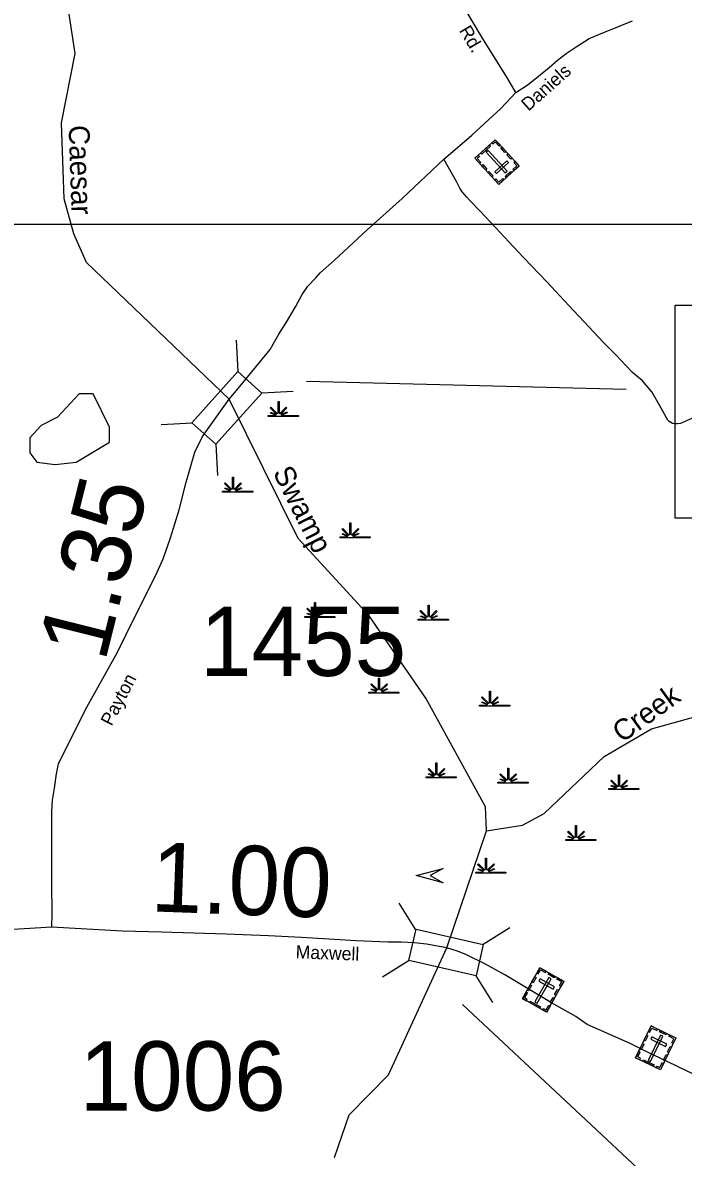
# Model space of a CAD drawing. Extents: x 2093524 to 2270757, y 289120 to 570408.
# Drawn here: x 2139794 to 2144558, y 495232 to 503417 of the extents above; entities that cross this region are included whole.
import ezdxf

# ---------------------------------------------------------------- set-up
doc = ezdxf.new("R2010")
doc.units = 0
for name, color, linetype in [('Exist Cultural Cemetery CELL', 7, 'Continuous'), ('Exist Hydrographic Creek Single Shore', 7, 'Continuous'), ('Exist Hydrographic Creek Single Shore Label', 7, 'Continuous'), ('Exist Hydrographic Pond Under 1500 Sq Ft', 7, 'Continuous'), ('Exist Hydrographic Swamp CELL', 7, 'Continuous'), ('Exist Hydrographic Swamp Label', 7, 'Continuous'), ('Exist Road Non-System Type 51', 7, 'Continuous'), ('Exist Road Secondary Mileage Hundredths English Label', 7, 'Continuous'), ('Exist Road Secondary Structure Standard Bridge Attributed CELL', 7, 'Continuous'), ('Exist Road Secondary Structure Standard Bridge CELL', 7, 'Continuous'), ('Exist Road Secondary Structure Standard Bridge Number Label', 7, 'Continuous'), ('Exist Road Secondary Type 51 Attributed', 7, 'Continuous'), ('Exist Road Secondary Type 51 Label', 7, 'Continuous'), ('Exist Road Secondary Type 51 Number Label', 7, 'Continuous'), ('Map Preparation Inset Cut Line', 7, 'Continuous')]:
    doc.layers.add(name, color=color, linetype=linetype)

msp = doc.modelspace()

# ---------------------------------------------------------------- linework, layer by layer
at = {"layer": 'Exist Cultural Cemetery CELL'}
for points in [[(2143373.8, 502384.5), (2143226.7, 502250.4), (2143055.1, 502438.5), (2143202.2, 502572.6)], [(2143167.5, 502525.5), (2143104.8, 502468.3), (2143097.1, 502476.7), (2143159.8, 502533.9)], [(2143177.8, 502550.3), (2143185.6, 502541.8), (2143201.8, 502556.7), (2143229.1, 502526.8), (2143237.3, 502534.3), (2143202.3, 502572.6)], [(2143249.4, 502521), (2143278.6, 502489), (2143270.2, 502481.3), (2143241, 502513.3)], [(2143079.6, 502460.8), (2143087.4, 502452.4), (2143071.1, 502437.5), (2143098.3, 502407.7), (2143090.1, 502400.2), (2143055.1, 502438.5)], [(2143273.5, 502332.7), (2143287.3, 502345.3), (2143150.7, 502495.1), (2143136.9, 502482.5)], [(2143294.7, 502471.3), (2143323.9, 502439.3), (2143315.4, 502431.6), (2143286.3, 502463.6)], [(2143112.2, 502392.8), (2143141.4, 502360.8), (2143133, 502353.1), (2143103.8, 502385.1)], [(2143297.8, 502407.3), (2143285.2, 502421.1), (2143198.2, 502341.8), (2143210.8, 502328)], [(2143344.6, 502416.5), (2143336.2, 502408.8), (2143357.9, 502385.1), (2143327.9, 502357.7), (2143335.4, 502349.5), (2143373.8, 502384.5)], [(2143156.6, 502344), (2143185.8, 502312), (2143177.4, 502304.4), (2143148.2, 502336.4)], [(2143197.4, 502282.3), (2143205.8, 502290), (2143227.5, 502266.2), (2143257.5, 502293.5), (2143265, 502285.3), (2143226.6, 502250.3)], [(2143319.1, 502334.6), (2143280.8, 502299.7), (2143273.1, 502308.1), (2143311.4, 502343)], [(2143523.4, 496599.2), (2143696.9, 496501.6), (2143572.1, 496279.7), (2143398.6, 496377.3)], [(2143502.2, 496561.5), (2143512.1, 496555.9), (2143527.8, 496584), (2143563.2, 496564.1), (2143568.6, 496573.8), (2143523.4, 496599.2)], [(2143587.9, 496562.9), (2143633.1, 496537.5), (2143627.5, 496527.5), (2143582.4, 496553)], [(2143432.8, 496438.3), (2143454.1, 496476), (2143464, 496470.4), (2143442.8, 496432.7)], [(2143465.8, 496496.8), (2143487, 496534.6), (2143497, 496529), (2143475.7, 496491.3)], [(2143604.1, 496520.2), (2143587.8, 496529.4), (2143488.4, 496352.6), (2143504.7, 496343.5)], [(2143525.6, 496519.9), (2143516.5, 496503.6), (2143619.1, 496445.9), (2143628.2, 496462.2)], [(2143675.7, 496463.8), (2143665.8, 496469.4), (2143681.6, 496497.4), (2143646.3, 496517.3), (2143651.7, 496527), (2143697, 496501.5)], [(2143427.4, 496361.1), (2143433.1, 496371.1), (2143413.9, 496381.9), (2143433.7, 496417.1), (2143424, 496422.6), (2143398.6, 496377.3)], [(2143597.6, 496348.2), (2143618.8, 496386), (2143628.8, 496380.4), (2143607.5, 496342.7)], [(2143630, 496405.7), (2143651.2, 496443.4), (2143661.1, 496437.9), (2143639.9, 496400.1)], [(2143454.3, 496359.1), (2143528.2, 496317.5), (2143522.7, 496307.6), (2143448.7, 496349.2)], [(2143543.2, 496295.9), (2143548.9, 496305.9), (2143568, 496295.2), (2143587.8, 496330.4), (2143597.5, 496324.9), (2143572.1, 496279.7)], [(2144325.3, 496179.7), (2144504.5, 496092.9), (2144393.5, 495863.8), (2144214.3, 495950.5)], [(2144306.4, 496140.7), (2144316.6, 496135.8), (2144330.7, 496164.8), (2144367.2, 496147.1), (2144372, 496157.1), (2144325.3, 496179.7)], [(2144392, 496147.4), (2144438.6, 496124.8), (2144433.6, 496114.6), (2144387, 496137.2)], [(2144244.8, 496013.5), (2144263.6, 496052.5), (2144273.9, 496047.5), (2144255, 496008.5)], [(2144274.1, 496074), (2144293, 496113), (2144303.2, 496108), (2144284.3, 496069)], [(2144410.7, 496105.8), (2144393.8, 496114), (2144305.5, 495931.5), (2144322.3, 495923.3)], [(2144332.4, 496100.7), (2144324.2, 496083.9), (2144430.2, 496032.5), (2144438.3, 496049.4)], [(2144485.6, 496053.9), (2144475.4, 496058.8), (2144489.5, 496087.8), (2144453, 496105.5), (2144457.8, 496115.5), (2144504.5, 496092.9)], [(2144244.1, 495936.2), (2144249.1, 495946.5), (2144229.3, 495956.1), (2144246.9, 495992.5), (2144236.9, 495997.3), (2144214.3, 495950.6)], [(2144414.8, 495933.8), (2144433.6, 495972.7), (2144443.9, 495967.8), (2144425, 495928.8)], [(2144443.5, 495993.1), (2144462.4, 496032.1), (2144472.7, 496027.1), (2144453.8, 495988.1)], [(2144271, 495935.8), (2144347.4, 495898.8), (2144342.4, 495888.6), (2144266.1, 495925.6)], [(2144363.7, 495878.2), (2144368.7, 495888.5), (2144388.5, 495879), (2144406.1, 495915.3), (2144416.1, 495910.5), (2144393.5, 495863.8)]]:
    msp.add_lwpolyline(points, close=True, dxfattribs=at)
at = {"layer": 'Exist Hydrographic Creek Single Shore'}
for points in [[(2141283.6, 500700.9), (2140253.7, 501685.9), (2140161.6, 501894.5), (2140093.7, 502145.1), (2140074.7, 502693.3), (2140172.7, 503193.2), (2140103.8, 503637.4), (2139860.6, 503960.5), (2139125.7, 504565.8), (2138715.6, 504787.2), (2138062.8, 505309.7)], [(2141162.1, 500814.3), (2141159.8, 500818.1)], [(2143139.8, 497586.6), (2143130.8, 497760.7), (2142701.8, 498543.4), (2142291.9, 499138.8), (2141780.7, 499696.9), (2141283.6, 500700.9)], [(2143139.8, 497586.6), (2143397.9, 497627.3), (2143555.8, 497712.7), (2143986.9, 498124), (2144327.9, 498323.8), (2145126.9, 498544), (2145524.9, 498903.4), (2145766.8, 499065.5), (2145884.4, 499168.9)], [(2142852.5, 496743.8), (2143139.8, 497586.6)], [(2142041.9, 495230.4), (2142148.8, 495539.8), (2142430.9, 495826.1), (2142852.5, 496743.8)]]:
    msp.add_lwpolyline(points, dxfattribs=at)
at = {"layer": 'Exist Hydrographic Pond Under 1500 Sq Ft'}
msp.add_lwpolyline([(2140028.7, 500230.6), (2140178.6, 500247.3), (2140419.8, 500390.1), (2140419.8, 500498.4), (2140301.7, 500740.2), (2140201.8, 500738.9), (2140043.7, 500571.5), (2139927.6, 500511.5), (2139844.8, 500421.3), (2139845.6, 500313), (2139895.7, 500246.4), (2140028.7, 500230.6)], dxfattribs=at)
at = {"layer": 'Exist Hydrographic Swamp CELL'}
for points in [[(2141565, 500582.6), (2141617.6, 500582.6), (2141619.6, 500586.2), (2141581.3, 500601.1), (2141584.2, 500606.3), (2141622, 500590.5), (2141623.6, 500593.4), (2141579.1, 500637.9), (2141584.3, 500643.1), (2141629.6, 500597.6), (2141635.9, 500600), (2141635.9, 500683.1), (2141643.1, 500683.1), (2141643.1, 500600), (2141649.4, 500597.6), (2141694.8, 500643.1), (2141699.9, 500637.9), (2141655.5, 500593.4), (2141657.5, 500589.8), (2141698.3, 500608.4), (2141700.8, 500603.4), (2141659.8, 500585.6), (2141661.4, 500582.6), (2141782.5, 500582.6), (2141782.5, 500575.4), (2141565, 500575.4)], [(2141235.7, 500036.9), (2141288.3, 500037), (2141290.3, 500040.6), (2141252.1, 500055.4), (2141255, 500060.6), (2141292.7, 500044.9), (2141294.3, 500047.7), (2141249.9, 500092.3), (2141255, 500097.4), (2141300.3, 500051.9), (2141306.6, 500054.3), (2141306.6, 500137.4), (2141313.9, 500137.4), (2141313.8, 500054.3), (2141320.2, 500051.9), (2141365.5, 500097.4), (2141370.6, 500092.3), (2141326.2, 500047.7), (2141328.2, 500044.1), (2141369.1, 500062.7), (2141371.5, 500057.7), (2141330.5, 500039.9), (2141332.1, 500037), (2141453.2, 500036.9), (2141453.2, 500029.8), (2141235.7, 500029.8)], [(2142082.4, 499707.6), (2142135, 499707.7), (2142137, 499711.3), (2142098.8, 499726.1), (2142101.7, 499731.3), (2142139.4, 499715.6), (2142141, 499718.4), (2142096.6, 499763), (2142101.7, 499768.1), (2142147, 499722.6), (2142153.3, 499725), (2142153.3, 499808.1), (2142160.6, 499808.1), (2142160.6, 499725), (2142166.9, 499722.6), (2142212.2, 499768.1), (2142217.3, 499763), (2142172.9, 499718.4), (2142174.9, 499714.8), (2142215.8, 499733.4), (2142218.2, 499728.4), (2142177.3, 499710.6), (2142178.9, 499707.7), (2142299.9, 499707.6), (2142299.9, 499700.5), (2142082.4, 499700.5)], [(2141828.4, 499133.7), (2141881, 499133.8), (2141883, 499137.4), (2141844.8, 499152.2), (2141847.7, 499157.4), (2141885.4, 499141.7), (2141887, 499144.6), (2141842.6, 499189.1), (2141847.7, 499194.2), (2141893, 499148.7), (2141899.3, 499151.1), (2141899.3, 499234.2), (2141906.6, 499234.2), (2141906.5, 499151.1), (2141912.9, 499148.7), (2141958.2, 499194.2), (2141963.3, 499189.1), (2141918.9, 499144.6), (2141920.9, 499141), (2141961.8, 499159.6), (2141964.2, 499154.5), (2141923.2, 499136.7), (2141924.9, 499133.8), (2142045.9, 499133.7), (2142045.9, 499126.6), (2141828.4, 499126.6)], [(2142646.9, 499114.9), (2142699.5, 499115), (2142701.5, 499118.6), (2142663.3, 499133.4), (2142666.2, 499138.6), (2142703.9, 499122.9), (2142705.5, 499125.7), (2142661.1, 499170.3), (2142666.2, 499175.4), (2142711.5, 499129.9), (2142717.8, 499132.3), (2142717.8, 499215.4), (2142725.1, 499215.4), (2142725, 499132.3), (2142731.4, 499129.9), (2142776.7, 499175.4), (2142781.8, 499170.3), (2142737.4, 499125.7), (2142739.4, 499122.1), (2142780.3, 499140.7), (2142782.7, 499135.7), (2142741.7, 499117.9), (2142743.4, 499115), (2142864.4, 499114.9), (2142864.4, 499107.8), (2142646.9, 499107.8)], [(2142289.4, 498588), (2142342, 498588.1), (2142344, 498591.7), (2142305.8, 498606.6), (2142308.7, 498611.7), (2142346.4, 498596), (2142348, 498598.9), (2142303.6, 498643.4), (2142308.7, 498648.6), (2142354, 498603.1), (2142360.3, 498605.5), (2142360.3, 498688.5), (2142367.6, 498688.5), (2142367.5, 498605.5), (2142373.9, 498603.1), (2142419.2, 498648.6), (2142424.3, 498643.4), (2142379.9, 498598.9), (2142381.9, 498595.3), (2142422.8, 498613.9), (2142425.2, 498608.8), (2142384.2, 498591), (2142385.9, 498588.1), (2142506.9, 498588), (2142506.9, 498580.9), (2142289.4, 498580.9)], [(2143089.1, 498494), (2143141.7, 498494), (2143143.7, 498497.6), (2143105.5, 498512.5), (2143108.4, 498517.7), (2143146.1, 498501.9), (2143147.7, 498504.8), (2143103.3, 498549.3), (2143108.4, 498554.5), (2143153.7, 498509), (2143160, 498511.4), (2143160, 498594.5), (2143167.3, 498594.5), (2143167.2, 498511.4), (2143173.6, 498509), (2143218.9, 498554.5), (2143224, 498549.3), (2143179.6, 498504.8), (2143181.6, 498501.2), (2143222.5, 498519.8), (2143224.9, 498514.8), (2143183.9, 498497), (2143185.5, 498494), (2143306.6, 498494), (2143306.6, 498486.9), (2143089.1, 498486.9)], [(2142703.3, 497976.5), (2142756, 497976.6), (2142758, 497980.2), (2142719.7, 497995), (2142722.6, 498000.2), (2142760.4, 497984.5), (2142762, 497987.4), (2142717.5, 498031.9), (2142722.7, 498037), (2142767.9, 497991.5), (2142774.3, 497993.9), (2142774.3, 498077), (2142781.5, 498077), (2142781.5, 497993.9), (2142787.8, 497991.5), (2142833.1, 498037), (2142838.3, 498031.9), (2142793.8, 497987.4), (2142795.8, 497983.8), (2142836.7, 498002.4), (2142839.2, 497997.3), (2142798.2, 497979.5), (2142799.8, 497976.6), (2142920.8, 497976.5), (2142920.8, 497969.4), (2142703.3, 497969.4)], [(2143220.8, 497938.9), (2143273.4, 497939), (2143275.4, 497942.6), (2143237.2, 497957.4), (2143240.1, 497962.6), (2143277.8, 497946.8), (2143279.4, 497949.7), (2143235, 497994.3), (2143240.1, 497999.4), (2143285.4, 497953.9), (2143291.7, 497956.3), (2143291.7, 498039.4), (2143299, 498039.4), (2143298.9, 497956.3), (2143305.3, 497953.9), (2143350.6, 497999.4), (2143355.7, 497994.3), (2143311.3, 497949.7), (2143313.3, 497946.1), (2143354.2, 497964.7), (2143356.6, 497959.7), (2143315.6, 497941.9), (2143317.3, 497939), (2143438.3, 497938.9), (2143438.3, 497931.8), (2143220.8, 497931.8)], [(2144020.5, 497891.8), (2144073.1, 497891.9), (2144075.1, 497895.5), (2144036.9, 497910.4), (2144039.8, 497915.5), (2144077.5, 497899.8), (2144079.1, 497902.7), (2144034.7, 497947.2), (2144039.8, 497952.4), (2144085.1, 497906.9), (2144091.4, 497909.3), (2144091.4, 497992.3), (2144098.7, 497992.3), (2144098.6, 497909.3), (2144105, 497906.9), (2144150.3, 497952.4), (2144155.4, 497947.2), (2144111, 497902.7), (2144113, 497899.1), (2144153.9, 497917.7), (2144156.3, 497912.6), (2144115.3, 497894.8), (2144116.9, 497891.9), (2144238, 497891.8), (2144238, 497884.7), (2144020.5, 497884.7)], [(2143710, 497524.9), (2143762.6, 497525), (2143764.6, 497528.6), (2143726.4, 497543.4), (2143729.3, 497548.6), (2143767, 497532.9), (2143768.6, 497535.8), (2143724.2, 497580.3), (2143729.3, 497585.4), (2143774.6, 497540), (2143780.9, 497542.3), (2143780.9, 497625.4), (2143788.2, 497625.4), (2143788.2, 497542.3), (2143794.5, 497540), (2143839.8, 497585.4), (2143844.9, 497580.3), (2143800.5, 497535.8), (2143802.5, 497532.2), (2143843.4, 497550.8), (2143845.8, 497545.7), (2143804.9, 497527.9), (2143806.5, 497525), (2143927.5, 497524.9), (2143927.5, 497517.8), (2143710, 497517.8)], [(2143060.8, 497289.7), (2143113.5, 497289.8), (2143115.5, 497293.4), (2143077.2, 497308.2), (2143080.1, 497313.4), (2143117.9, 497297.7), (2143119.5, 497300.6), (2143075, 497345.1), (2143080.2, 497350.2), (2143125.4, 497304.7), (2143131.8, 497307.1), (2143131.8, 497390.2), (2143139, 497390.2), (2143139, 497307.1), (2143145.3, 497304.7), (2143190.6, 497350.2), (2143195.8, 497345.1), (2143151.3, 497300.6), (2143153.3, 497297), (2143194.2, 497315.6), (2143196.7, 497310.5), (2143155.7, 497292.7), (2143157.3, 497289.8), (2143278.4, 497289.7), (2143278.4, 497282.6), (2143060.8, 497282.6)]]:
    msp.add_lwpolyline(points, close=True, dxfattribs=at)
at = {"layer": 'Exist Road Non-System Type 51'}
msp.add_lwpolyline([(2144625.7, 500564.7), (2144539, 500526.4), (2144516.9, 500522.9), (2144494.9, 500523.3), (2144481, 500525.6), (2144469.1, 500531.8), (2144457.3, 500540.1), (2144447.5, 500550.3), (2144385.6, 500657.5), (2144331.6, 500754.6), (2144264.9, 500832.6), (2144192.2, 500893.3), (2144145.2, 500942.3), (2144074.7, 501017.7), (2143980.6, 501111.5), (2143843.5, 501258.3), (2143765.2, 501339.8), (2143667.3, 501445.8), (2143575.4, 501545.6), (2143459.8, 501665.9), (2143404.9, 501723), (2143299.2, 501835.2), (2143207.3, 501937), (2143093.7, 502057.3), (2143019.3, 502134.8), (2142997.7, 502157.2), (2142962.5, 502195.9), (2142947, 502222.2), (2142923.9, 502266.7), (2142831.3, 502432.5)], dxfattribs=at)
at = {"layer": 'Exist Road Secondary Structure Standard Bridge Attributed CELL'}
msp.add_lwpolyline([(2142825.9, 497212), (2142632.7, 497263.8), (2142825.9, 497315.6), (2142732.7, 497263.8)], close=True, dxfattribs=at)
at = {"layer": 'Exist Road Secondary Structure Standard Bridge CELL'}
for p, q in [((2141333.3, 501125.5), (2141345.5, 500899.5)), ((2141743.9, 500757.1), (2141517.9, 500744.9)), ((2141017.5, 500527.7), (2140791.5, 500515.5)), ((2141186, 500376.6), (2141198.3, 500150.5)), ((2142630, 496873.1), (2142509.3, 497064.6)), ((2143305.9, 496888.1), (2143114.4, 496767.5)), ((2142579.9, 496652.3), (2142388.4, 496531.6)), ((2143183.8, 496350.1), (2143063.2, 496541.6))]:
    msp.add_line(p, q, dxfattribs=at)
for points in [[(2141517.9, 500744.9), (2141186.8, 500375.8), (2141014.4, 500530.5), (2141345.5, 500899.5)], [(2143063.2, 496541.6), (2142579.7, 496651.3), (2142630.9, 496877.1), (2143114.4, 496767.5)]]:
    msp.add_lwpolyline(points, close=True, dxfattribs=at)
at = {"layer": 'Exist Road Secondary Structure Standard Bridge Number Label'}
for p, q in [((2141840.9, 500830.4), (2144146, 500772.7)), ((2142964.6, 496335.5), (2145154.5, 494289.7))]:
    msp.add_line(p, q, dxfattribs=at)
msp.add_lwpolyline([(2144499.4, 501378.1), (2148215.3, 501378.1), (2148215.3, 499841.6), (2144499.4, 499841.6)], close=True, dxfattribs=at)
at = {"layer": 'Exist Road Secondary Type 51 Attributed'}
for points in [[(2143350.9, 502914), (2143290.9, 503015.2), (2143116.5, 503292.7), (2142911.6, 503640.7), (2142770.2, 503869.5), (2142704.3, 503976.9), (2142669.5, 504035.5), (2142650.7, 504093.9), (2142633.9, 504154.3), (2142626.9, 504200.4), (2142629.9, 504254.3), (2142647.5, 504332), (2142692, 504459), (2142808.1, 504760.7), (2143130.1, 505656.1)], [(2143350.9, 502914), (2143440, 502970.2), (2143513.2, 503030.7), (2143590.5, 503093.1), (2143651.5, 503145.9), (2143712.5, 503194.7), (2143785.5, 503243.2), (2143878.6, 503301.3), (2143989.6, 503349.1), (2144191.2, 503429)], [(2141283.6, 500700.9), (2141348.5, 500778.5), (2141577.8, 501059.9), (2141640, 501168.6), (2141695.7, 501257.5), (2141761.9, 501366.1), (2141809.7, 501455.2), (2141850.9, 501516.3), (2141908.2, 501577.2), (2141938.9, 501612.5), (2142042.7, 501702.4), (2142277.1, 501921.7), (2142531.6, 502148.6), (2142831.3, 502432.5), (2142912.7, 502502.8), (2143032.7, 502606.4), (2143155, 502717.9), (2143240.5, 502796.2), (2143350.9, 502914)], [(2140003, 496891.2), (2140006.5, 496987.7), (2140002.9, 497205.7), (2140003.2, 497421.7), (2140004.2, 497567.6), (2140004.2, 497667.6), (2140003.4, 497727.6), (2140009, 497809.5), (2140022.2, 497894), (2140037, 497997.4), (2140049, 498059.3), (2140052.2, 498072.5), (2140256.3, 498480.4), (2140478.3, 498876), (2140603.4, 499131.4), (2140751.3, 499426.4), (2140805.8, 499549.3), (2140860.8, 499700.2), (2140922.9, 499903), (2140972.8, 500101.9), (2141003, 500211.3), (2141034.6, 500319.3), (2141089.5, 500430.8), (2141283.6, 500700.9)], [(2140003, 496891.2), (2139725.4, 496874.5), (2139575.5, 496852.3), (2139425.6, 496827.3), (2139311.7, 496802.3), (2139195.1, 496777.3), (2139114.6, 496766.2), (2138973, 496741.2), (2138703.7, 496682.8), (2138427.5, 496625.2), (2138264.4, 496602.3)], [(2142852.5, 496743.8), (2142706.9, 496770.8), (2142619.2, 496779.5), (2142522.8, 496785.3), (2142426.2, 496785.2), (2142198.4, 496793.8), (2141804.8, 496818.9), (2141566.1, 496830.1), (2141260.7, 496841.2), (2140794.3, 496855.1), (2140513.9, 496863.4), (2140128, 496885.6), (2140003, 496891.2)], [(2145019.4, 495659.4), (2144989.8, 495678), (2144930.2, 495697.2), (2144848.9, 495734.8), (2144765.7, 495772.5), (2144591.3, 495852), (2144442.8, 495922.9), (2144296.2, 495993.9), (2144175.4, 496052.3), (2144050.5, 496108.8), (2143863.8, 496191.3), (2143783.3, 496248.1), (2143607.3, 496345.6), (2143271.8, 496548.9), (2143127.2, 496628), (2142995.2, 496691.7), (2142930.6, 496718.7), (2142852.5, 496743.8)]]:
    msp.add_lwpolyline(points, dxfattribs=at)
at = {"layer": 'Map Preparation Inset Cut Line'}
msp.add_lwpolyline([(2134775.8, 516144.3), (2162949.3, 516144.3), (2162949.3, 501960.7), (2134775.8, 501960.7)], close=True, dxfattribs=at)

# ---------------------------------------------------------------- texts
at = {"layer": 'Exist Hydrographic Creek Single Shore Label'}
msp.add_text('Creek', height=150, rotation=35.8368, dxfattribs=at).set_placement((2144116.3, 498217.8))
at = {"layer": 'Exist Hydrographic Swamp Label'}
for s, rotation, p in [('Caesar', 271.99228, (2140124.5, 502675.4)), ('Swamp', 296.88608, (2141595.1, 500171.8))]:
    msp.add_text(s, height=150, rotation=rotation, dxfattribs=at).set_placement(p)
at = {"layer": 'Exist Road Secondary Mileage Hundredths English Label'}
for s, rotation, p in [('1.35', 75.91685, (2140386.3, 498797)), ('1.00', 357.91658, (2140712.5, 497006.5))]:
    msp.add_text(s, height=500, rotation=rotation, dxfattribs=at).set_placement(p)
at = {"layer": 'Exist Road Secondary Type 51 Label'}
for s, rotation, p in [('Rd.', 300.48957, (2142938.4, 503360.8)), ('Daniels', 41.71884, (2143441.3, 502773.9)), ('Payton', 62.60525, (2140435, 498337.4)), ('Maxwell', 357.99355, (2141761.1, 496667.3))]:
    msp.add_text(s, height=95, rotation=rotation, dxfattribs=at).set_placement(p)
at = {"layer": 'Exist Road Secondary Type 51 Number Label'}
for s, p in [('1455', (2141072.2, 498704.5)), ('1006', (2140203.8, 495569))]:
    msp.add_text(s, height=500, dxfattribs=at).set_placement(p)

doc.saveas('drawing.dxf')
